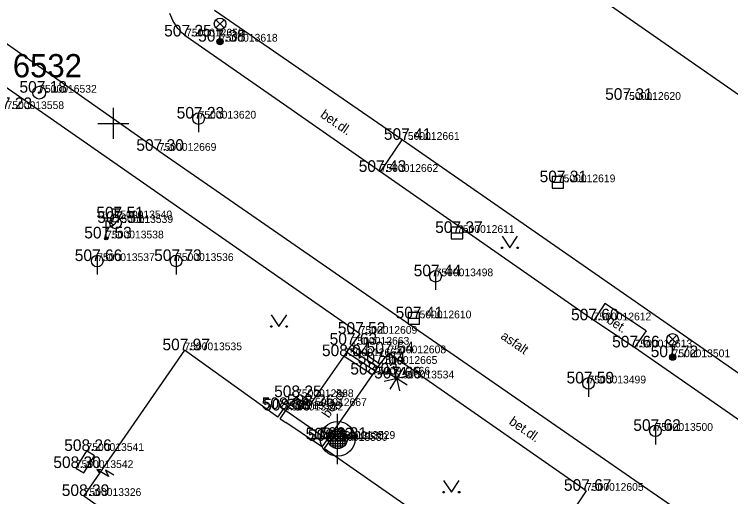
# Model space of a CAD drawing. Extents: x -669251 to -668549, y -1128351 to -1127698.
# Drawn here: x -668956.39 to -668910.12, y -1127774.1 to -1127742.95 of the extents above; entities that cross this region are included whole.
import ezdxf

# ---------------------------------------------------------------- set-up
doc = ezdxf.new("R2010")
doc.units = 0
for name, color, linetype in [('Vrstva 1', 7, 'Continuous'), ('Vrstva 10', 7, 'Continuous'), ('Vrstva 11', 7, 'Continuous'), ('Vrstva 2', 7, 'Continuous'), ('Vrstva 22', 7, 'Continuous'), ('Vrstva 24', 7, 'Continuous'), ('Vrstva 27', 7, 'Continuous'), ('Vrstva 28', 7, 'Continuous'), ('Vrstva 3', 7, 'Continuous'), ('Vrstva 33', 7, 'Continuous'), ('Vrstva 35', 7, 'Continuous'), ('Vrstva 36', 7, 'Continuous'), ('Vrstva 40', 7, 'Continuous'), ('Vrstva 47', 7, 'Continuous'), ('Vrstva 5', 7, 'Continuous'), ('Vrstva 6', 7, 'Continuous'), ('Vrstva 60', 7, 'Continuous'), ('Vrstva 61', 7, 'Continuous'), ('Vrstva 63', 7, 'Continuous')]:
    doc.layers.add(name, color=color, linetype=linetype)

msp = doc.modelspace()

# ---------------------------------------------------------------- linework, layer by layer
at = {"layer": 'Vrstva 1'}
for p, q in [((-668945.298, -1127744.381), (-668945.298, -1127744.381)), ((-668943.103, -1127744.714), (-668943.103, -1127744.714)), ((-668954.786, -1127748.012), (-668954.786, -1127748.012)), ((-668917.051, -1127748.473), (-668917.051, -1127748.473)), ((-668944.49, -1127749.683), (-668944.49, -1127749.683)), ((-668931.345, -1127751.057), (-668931.345, -1127751.057)), ((-668947.059, -1127751.764), (-668947.059, -1127751.764)), ((-668932.731, -1127753.125), (-668932.731, -1127753.125)), ((-668921.285, -1127753.794), (-668921.285, -1127753.794)), ((-668949.917, -1127756.123), (-668949.917, -1127756.123)), ((-668949.855, -1127756.421), (-668949.855, -1127756.421)), ((-668927.794, -1127757.066), (-668927.794, -1127757.066)), ((-668950.46, -1127757.421), (-668950.46, -1127757.421)), ((-668951.037, -1127758.883), (-668951.037, -1127758.883)), ((-668945.945, -1127758.877), (-668945.945, -1127758.877)), ((-668929.18, -1127759.864), (-668929.18, -1127759.864)), ((-668930.587, -1127762.581), (-668930.587, -1127762.581)), ((-668918.967, -1127762.711), (-668918.967, -1127762.711)), ((-668934.08, -1127763.578), (-668934.08, -1127763.578)), ((-668945.406, -1127764.642), (-668945.406, -1127764.642)), ((-668934.597, -1127764.283), (-668934.597, -1127764.283)), ((-668916.325, -1127764.459), (-668916.325, -1127764.459)), ((-668935.086, -1127765.024), (-668935.086, -1127765.024)), ((-668932.221, -1127764.838), (-668932.221, -1127764.838)), ((-668913.873, -1127765.089), (-668913.873, -1127765.089)), ((-668932.784, -1127765.524), (-668932.784, -1127765.524)), ((-668933.253, -1127766.214), (-668933.253, -1127766.214)), ((-668931.699, -1127766.462), (-668931.699, -1127766.462)), ((-668919.304, -1127766.785), (-668919.304, -1127766.785)), ((-668938.194, -1127767.669), (-668938.194, -1127767.669)), ((-668937.343, -1127768.244), (-668937.343, -1127768.244)), ((-668938.995, -1127768.438), (-668938.995, -1127768.438)), ((-668938.862, -1127768.529), (-668938.862, -1127768.529)), ((-668914.981, -1127769.847), (-668914.981, -1127769.847)), ((-668936.161, -1127770.399), (-668936.161, -1127770.399)), ((-668936.011, -1127770.493), (-668936.011, -1127770.493)), ((-668935.507, -1127770.364), (-668935.507, -1127770.364)), ((-668951.732, -1127771.144), (-668951.732, -1127771.144)), ((-668952.422, -1127772.247), (-668952.422, -1127772.247)), ((-668919.462, -1127773.717), (-668919.462, -1127773.717)), ((-668951.909, -1127774.051), (-668951.909, -1127774.051))]:
    msp.add_line(p, q, dxfattribs=at)
at = {"layer": 'Vrstva 10'}
for p, q in [((-668931.345, -1127751.057), (-668943.458, -1127742.704)), ((-668934.08, -1127763.578), (-668961.545, -1127744.464)), ((-668932.731, -1127753.125), (-668931.345, -1127751.057)), ((-668903.623, -1127770.288), (-668931.345, -1127751.057)), ((-668947.059, -1127751.764), (-668907.589, -1127779.058)), ((-668918.967, -1127762.711), (-668932.731, -1127753.125)), ((-668918.25, -1127761.627), (-668918.967, -1127762.711)), ((-668915.582, -1127763.392), (-668918.25, -1127761.627)), ((-668916.325, -1127764.459), (-668918.967, -1127762.711)), ((-668934.08, -1127763.578), (-668934.597, -1127764.283)), ((-668915.582, -1127763.392), (-668916.325, -1127764.459)), ((-668937.343, -1127768.244), (-668935.086, -1127765.024)), ((-668932.221, -1127764.838), (-668932.784, -1127765.524)), ((-668919.462, -1127773.717), (-668932.221, -1127764.838)), ((-668933.253, -1127766.214), (-668936.161, -1127770.399)), ((-668938.862, -1127768.529), (-668938.194, -1127767.669)), ((-668938.194, -1127767.669), (-668937.343, -1127768.244)), ((-668919.462, -1127773.717), (-668922.682, -1127778.531))]:
    msp.add_line(p, q, dxfattribs=at)
for points in [[(-668947.059, -1127751.764), (-668959.619, -1127742.966), (-668972.179, -1127734.169)], [(-668932.731, -1127753.125), (-668939.014, -1127748.753), (-668945.298, -1127744.381), (-668945.594, -1127744.131), (-668945.822, -1127743.869), (-668946.15, -1127743.34), (-668946.339, -1127742.905)], [(-668905.064, -1127772.296), (-668910.694, -1127768.378), (-668916.325, -1127764.459)]]:
    msp.add_lwpolyline(points, dxfattribs=at)
at = {"layer": 'Vrstva 11'}
for p, q in [((-668934.921, -1127764.773), (-668934.756, -1127764.523)), ((-668934.756, -1127764.523), (-668934.597, -1127764.283)), ((-668934.756, -1127764.523), (-668932.916, -1127765.718)), ((-668934.597, -1127764.283), (-668932.784, -1127765.524)), ((-668935.086, -1127765.024), (-668934.921, -1127764.773)), ((-668935.086, -1127765.024), (-668933.253, -1127766.214)), ((-668934.921, -1127764.773), (-668933.084, -1127765.966)), ((-668932.784, -1127765.524), (-668932.916, -1127765.718)), ((-668933.084, -1127765.966), (-668933.253, -1127766.214)), ((-668932.916, -1127765.718), (-668933.084, -1127765.966))]:
    msp.add_line(p, q, dxfattribs=at)
at = {"layer": 'Vrstva 22'}
for p, q in [((-668931.733, -1127766.442), (-668932.389, -1127766.028)), ((-668931.707, -1127766.422), (-668931.879, -1127765.668)), ((-668931.265, -1127765.772), (-668931.679, -1127766.428)), ((-668932.493, -1127766.642), (-668931.739, -1127766.47)), ((-668931.719, -1127766.496), (-668932.133, -1127767.152)), ((-668931.009, -1127766.896), (-668931.665, -1127766.482)), ((-668931.659, -1127766.454), (-668930.905, -1127766.282)), ((-668931.691, -1127766.502), (-668931.519, -1127767.256))]:
    msp.add_line(p, q, dxfattribs=at)
msp.add_circle((-668931.699, -1127766.462), 0.04, dxfattribs=at)
at = {"layer": 'Vrstva 24'}
for p, q in [((-668951.733, -1127771.145), (-668952.422, -1127772.247)), ((-668951.913, -1127772.565), (-668951.224, -1127771.463)), ((-668951.224, -1127771.463), (-668951.733, -1127771.145)), ((-668952.422, -1127772.247), (-668951.913, -1127772.565)), ((-668950.318, -1127772.796), (-668951.06, -1127772.332)), ((-668950.794, -1127772.369), (-668951.06, -1127772.332)), ((-668951.06, -1127772.332), (-668950.911, -1127772.556)), ((-668949.973, -1127772.718), (-668950.503, -1127772.386)), ((-668950.503, -1127772.386), (-668950.318, -1127772.796))]:
    msp.add_line(p, q, dxfattribs=at)
at = {"layer": 'Vrstva 27'}
for p, q in [((-668944.49, -1127749.308), (-668944.49, -1127750.558)), ((-668921.66, -1127753.794), (-668920.91, -1127753.794)), ((-668928.169, -1127757.066), (-668927.419, -1127757.066)), ((-668951.037, -1127758.508), (-668951.037, -1127759.758)), ((-668945.945, -1127758.502), (-668945.945, -1127759.752)), ((-668929.18, -1127759.489), (-668929.18, -1127760.739)), ((-668930.962, -1127762.581), (-668930.212, -1127762.581)), ((-668919.304, -1127766.41), (-668919.304, -1127767.66)), ((-668914.981, -1127769.472), (-668914.981, -1127770.722))]:
    msp.add_line(p, q, dxfattribs=at)
for points in [[(-668921.66, -1127754.168), (-668920.91, -1127754.168), (-668920.91, -1127753.418), (-668921.66, -1127753.418)], [(-668928.169, -1127757.44), (-668927.419, -1127757.44), (-668927.419, -1127756.69), (-668928.169, -1127756.69)], [(-668930.962, -1127762.955), (-668930.212, -1127762.955), (-668930.212, -1127762.205), (-668930.962, -1127762.205)]]:
    msp.add_lwpolyline(points, close=True, dxfattribs=at)
for centre in [(-668944.49, -1127749.683), (-668951.037, -1127758.883), (-668945.945, -1127758.877), (-668929.18, -1127759.864), (-668919.304, -1127766.785), (-668914.981, -1127769.847)]:
    msp.add_circle(centre, 0.375, dxfattribs=at)
at = {"layer": 'Vrstva 28'}
for p, q in [((-668950.105, -1127755.521), (-668949.605, -1127755.521)), ((-668949.855, -1127756.046), (-668949.855, -1127755.521)), ((-668950.167, -1127756.123), (-668950.667, -1127756.123)), ((-668950.46, -1127757.421), (-668950.46, -1127756.271)), ((-668950.46, -1127756.271), (-668949.96, -1127756.536)), ((-668950.12, -1127756.686), (-668949.59, -1127756.156)), ((-668949.667, -1127756.123), (-668949.167, -1127756.123)), ((-668949.96, -1127756.536), (-668950.46, -1127756.801))]:
    msp.add_line(p, q, dxfattribs=at)
for centre, radius in [((-668949.855, -1127756.421), 0.375), ((-668949.917, -1127756.123), 0.25), ((-668950.46, -1127757.421), 0.1), ((-668950.46, -1127757.421), 0.0348)]:
    msp.add_circle(centre, radius, dxfattribs=at)
at = {"layer": 'Vrstva 33'}
for p, q in [((-668943.368, -1127743.299), (-668942.838, -1127743.829)), ((-668943.368, -1127743.829), (-668942.838, -1127743.299)), ((-668943.103, -1127744.714), (-668943.103, -1127743.939)), ((-668914.138, -1127763.674), (-668913.608, -1127764.204)), ((-668914.138, -1127764.204), (-668913.608, -1127763.674)), ((-668913.873, -1127765.089), (-668913.873, -1127764.314))]:
    msp.add_line(p, q, dxfattribs=at)
for centre, radius in [((-668943.103, -1127743.564), 0.375), ((-668943.103, -1127744.714), 0.2), ((-668943.103, -1127744.714), 0.18), ((-668943.103, -1127744.714), 0.16), ((-668943.103, -1127744.714), 0.14), ((-668943.103, -1127744.714), 0.12), ((-668943.103, -1127744.714), 0.1), ((-668943.103, -1127744.714), 0.08), ((-668943.103, -1127744.714), 0.06), ((-668943.103, -1127744.714), 0.04), ((-668943.103, -1127744.714), 0.02), ((-668913.873, -1127763.939), 0.375), ((-668913.873, -1127765.089), 0.2), ((-668913.873, -1127765.089), 0.18), ((-668913.873, -1127765.089), 0.16), ((-668913.873, -1127765.089), 0.14), ((-668913.873, -1127765.089), 0.12), ((-668913.873, -1127765.089), 0.1), ((-668913.873, -1127765.089), 0.08), ((-668913.873, -1127765.089), 0.06), ((-668913.873, -1127765.089), 0.04), ((-668913.873, -1127765.089), 0.02)]:
    msp.add_circle(centre, radius, dxfattribs=at)
at = {"layer": 'Vrstva 35'}
for p, q in [((-668935.507, -1127769.739), (-668935.507, -1127768.739)), ((-668935.507, -1127769.739), (-668935.507, -1127770.989)), ((-668934.966, -1127770.051), (-668936.048, -1127770.051)), ((-668935.976, -1127769.951), (-668935.976, -1127770.777)), ((-668935.094, -1127769.895), (-668935.92, -1127769.895)), ((-668935.819, -1127769.822), (-668935.819, -1127770.906)), ((-668935.663, -1127769.759), (-668935.663, -1127770.969)), ((-668935.351, -1127769.759), (-668935.351, -1127770.969)), ((-668935.195, -1127769.822), (-668935.195, -1127770.906)), ((-668935.038, -1127769.951), (-668935.038, -1127770.777)), ((-668936.132, -1127770.364), (-668937.132, -1127770.364)), ((-668934.882, -1127770.364), (-668936.132, -1127770.364)), ((-668934.902, -1127770.208), (-668936.112, -1127770.208)), ((-668934.902, -1127770.52), (-668936.112, -1127770.52)), ((-668933.882, -1127770.364), (-668934.882, -1127770.364)), ((-668934.966, -1127770.677), (-668936.048, -1127770.677)), ((-668935.094, -1127770.833), (-668935.92, -1127770.833)), ((-668935.507, -1127771.989), (-668935.507, -1127770.989))]:
    msp.add_line(p, q, dxfattribs=at)
for radius in [1.125, 0.625]:
    msp.add_circle((-668935.507, -1127770.364), radius, dxfattribs=at)
at = {"layer": 'Vrstva 36'}
for p, q in [((-668924.884, -1127757.279), (-668924.384, -1127758.029)), ((-668924.384, -1127758.029), (-668923.884, -1127757.279)), ((-668939.798, -1127762.356), (-668939.298, -1127763.106)), ((-668939.298, -1127763.106), (-668938.798, -1127762.356)), ((-668928.661, -1127773.058), (-668928.161, -1127773.808)), ((-668928.161, -1127773.808), (-668927.661, -1127773.058))]:
    msp.add_line(p, q, dxfattribs=at)
for centre in [(-668924.884, -1127758.029), (-668923.884, -1127758.029), (-668939.798, -1127763.107), (-668938.798, -1127763.107), (-668928.661, -1127773.808), (-668927.661, -1127773.808)]:
    msp.add_circle(centre, 0.05, dxfattribs=at)
at = {"layer": 'Vrstva 5'}
for p, q in [((-668945.406, -1127764.642), (-668951.909, -1127774.051)), ((-668939.365, -1127768.972), (-668945.406, -1127764.642)), ((-668939.365, -1127768.972), (-668938.995, -1127768.438)), ((-668939.231, -1127769.062), (-668938.862, -1127768.529)), ((-668938.995, -1127768.438), (-668938.862, -1127768.529)), ((-668938.862, -1127768.529), (-668936.161, -1127770.399)), ((-668939.231, -1127769.062), (-668938.857, -1127769.312)), ((-668936.5, -1127770.888), (-668936.874, -1127770.638)), ((-668936.5, -1127770.888), (-668936.161, -1127770.399)), ((-668936.353, -1127770.986), (-668936.011, -1127770.493)), ((-668936.161, -1127770.399), (-668936.011, -1127770.493)), ((-668936.353, -1127770.986), (-668924.583, -1127779.168)), ((-668951.909, -1127774.051), (-668945.794, -1127778.236))]:
    msp.add_line(p, q, dxfattribs=at)
at = {"layer": 'Vrstva 6'}
msp.add_line((-668936.874, -1127770.638), (-668938.857, -1127769.312), dxfattribs=at)
at = {"layer": 'Vrstva 60'}
msp.add_lwpolyline([(-668982.815, -1128190.464), (-668751.689, -1127857.889), (-668981.618, -1127698.099), (-669212.743, -1128030.674)], close=True, dxfattribs=at)
at = {"layer": 'Vrstva 61'}
for p, q in [((-668950, -1127749), (-668950, -1127751)), ((-668951, -1127750), (-668949, -1127750))]:
    msp.add_line(p, q, dxfattribs=at)
at = {"layer": 'Vrstva 63'}
for radius in [0.412, 0.412, 0.05, 0.05]:
    msp.add_circle((-668954.786, -1127748.012), radius, dxfattribs=at)

# ---------------------------------------------------------------- texts
at = {"layer": 'Vrstva 2'}
for s, p in [('7500012659', (-668945.298, -1127744.381)), ('7500013618', (-668943.103, -1127744.714)), ('7500016532', (-668954.786, -1127748.012)), ('7500012620', (-668917.051, -1127748.473)), ('7500013558', (-668956.897, -1127749.069)), ('7500013620', (-668944.49, -1127749.683)), ('7500012661', (-668931.345, -1127751.057)), ('7500012669', (-668947.059, -1127751.764)), ('7500012662', (-668932.731, -1127753.125)), ('7500012619', (-668921.285, -1127753.794)), ('7500013540', (-668949.917, -1127756.123)), ('7500013539', (-668949.855, -1127756.421)), ('7500012611', (-668927.794, -1127757.066)), ('7500013538', (-668950.46, -1127757.421)), ('7500013537', (-668951.037, -1127758.883)), ('7500013536', (-668945.945, -1127758.877)), ('7500013498', (-668929.18, -1127759.864)), ('7500012610', (-668930.587, -1127762.581)), ('7500012612', (-668918.967, -1127762.711)), ('7500012609', (-668934.08, -1127763.578)), ('7500013535', (-668945.406, -1127764.642)), ('7500012663', (-668934.597, -1127764.283)), ('7500012613', (-668916.325, -1127764.459)), ('7500012664', (-668935.086, -1127765.024)), ('7500012608', (-668932.221, -1127764.838)), ('7500013501', (-668913.873, -1127765.089)), ('7500012665', (-668932.784, -1127765.524)), ('7500012666', (-668933.253, -1127766.214)), ('7500013534', (-668931.699, -1127766.462)), ('7500013499', (-668919.304, -1127766.785)), ('7500012668', (-668938.194, -1127767.669)), ('7500012667', (-668937.343, -1127768.244)), ('7500013533', (-668938.995, -1127768.438)), ('7500013532', (-668938.862, -1127768.529)), ('7500013500', (-668914.981, -1127769.847)), ('7500013531', (-668936.161, -1127770.399)), ('7500013530', (-668936.011, -1127770.493)), ('7500013529', (-668935.507, -1127770.364)), ('7500013541', (-668951.732, -1127771.144)), ('7500013542', (-668952.422, -1127772.247)), ('7500012605', (-668919.462, -1127773.717)), ('7500013326', (-668951.909, -1127774.051))]:
    msp.add_text(s, height=0.5, dxfattribs=at).set_placement(p)
at = {"layer": 'Vrstva 3'}
for s, p in [('507.25 ', (-668946.713, -1127744.381)), ('507.38 ', (-668944.518, -1127744.714)), ('507.18 ', (-668956.06, -1127748.012)), ('507.31 ', (-668918.229, -1127748.473)), ('507.23 ', (-668958.312, -1127749.069)), ('507.23 ', (-668945.905, -1127749.683)), ('507.41 ', (-668932.523, -1127751.057)), ('507.30 ', (-668948.51, -1127751.764)), ('507.43 ', (-668934.146, -1127753.125)), ('507.31 ', (-668922.463, -1127753.794)), ('507.51 ', (-668951.095, -1127756.123)), ('507.51 ', (-668951.033, -1127756.421)), ('507.37 ', (-668929.209, -1127757.066)), ('507.53 ', (-668951.875, -1127757.421)), ('507.66 ', (-668952.489, -1127758.883)), ('507.73 ', (-668947.36, -1127758.877)), ('507.44 ', (-668930.595, -1127759.864)), ('507.41 ', (-668931.765, -1127762.581)), ('507.60 ', (-668920.431, -1127762.711)), ('507.52 ', (-668935.495, -1127763.578)), ('507.63 ', (-668936.026, -1127764.283)), ('507.66 ', (-668917.777, -1127764.459)), ('507.97 ', (-668946.823, -1127764.642)), ('507.54 ', (-668933.636, -1127764.838)), ('508.04 ', (-668936.522, -1127765.024)), ('507.72 ', (-668915.288, -1127765.089)), ('507.64 ', (-668934.213, -1127765.524)), ('508.03 ', (-668934.689, -1127766.214)), ('507.66 ', (-668933.151, -1127766.462)), ('507.59 ', (-668920.722, -1127766.785)), ('508.25 ', (-668939.609, -1127767.669)), ('508.32 ', (-668940.41, -1127768.438)), ('508.30 ', (-668940.313, -1127768.529)), ('508.26 ', (-668938.781, -1127768.244)), ('507.62 ', (-668916.41, -1127769.847)), ('508.32 ', (-668937.576, -1127770.399)), ('508.34 ', (-668937.426, -1127770.493)), ('508.31 ', (-668936.685, -1127770.364)), ('508.26 ', (-668953.17, -1127771.144)), ('508.30 ', (-668953.873, -1127772.247)), ('507.67 ', (-668920.891, -1127773.717)), ('508.39 ', (-668953.327, -1127774.051))]:
    msp.add_text(s, height=0.75, dxfattribs=at).set_placement(p)
at = {"layer": 'Vrstva 40'}
for s, rotation, p in [('bet.dl.', 325.3782, (-668936.672, -1127749.552)), ('bet.', 326.5106, (-668918.191, -1127762.82)), ('asfalt', 325.3847, (-668925.025, -1127763.848)), ('bet.dl.', 55.206, (-668936.085, -1127769.063)), ('bet.dl.', 325.1659, (-668924.485, -1127769.369))]:
    msp.add_text(s, height=0.6, rotation=rotation, dxfattribs=at).set_placement(p)
at = {"layer": 'Vrstva 47'}
msp.add_text('n10', height=0.5, dxfattribs=at).set_placement((-668932.429, -1127765.576))
at = {"layer": 'Vrstva 63'}
msp.add_text('6532', height=1.5, dxfattribs=at).set_placement((-668956.49, -1127747.019))
msp.add_text('6532', height=1.5, dxfattribs=at).set_placement((-668956.49, -1127747.019))

doc.saveas('drawing.dxf')
